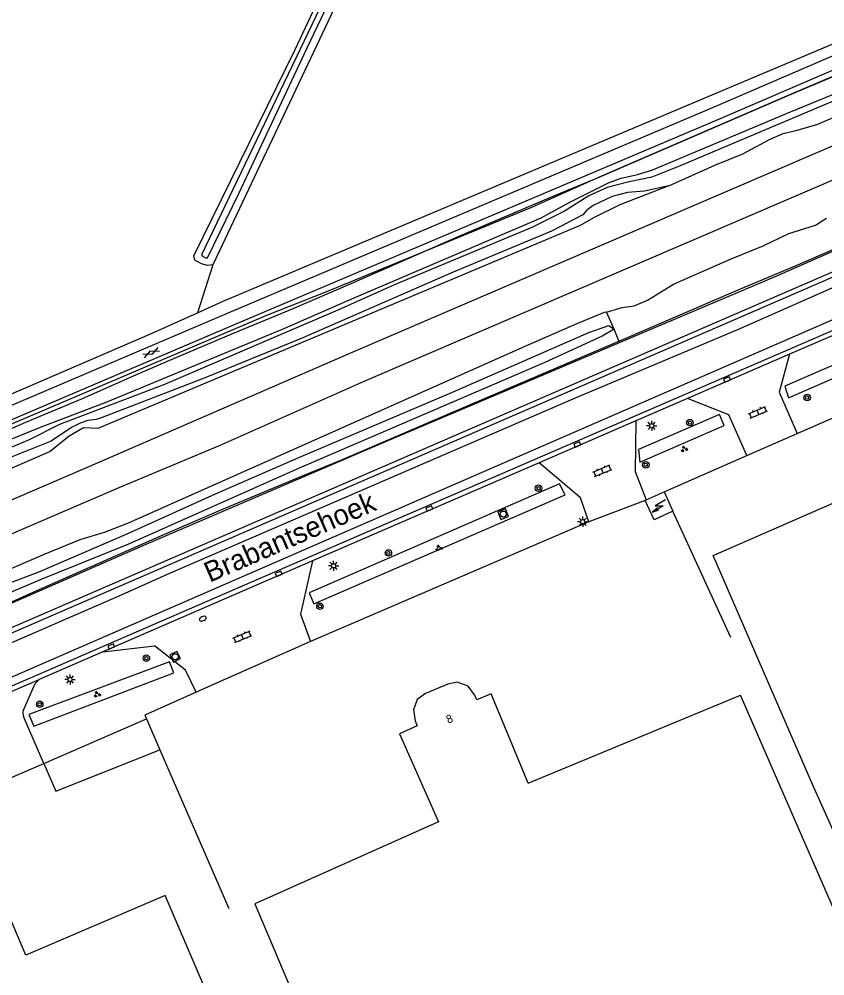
# Model space of a CAD drawing. Extents: x 136000 to 141014, y 402000 to 403500.
# Drawn here: x 139378.9 to 139477.8, y 402243.3 to 402360.7 of the extents above; entities that cross this region are included whole.
import ezdxf

# ---------------------------------------------------------------- set-up
doc = ezdxf.new("R2010")
doc.units = 0
for name, color, linetype in [('gg-afsc-erfafscheiding', 7, 'Continuous'), ('gg-afsc-hekwerk', 7, 'Continuous'), ('gg-anno-huisnummerreeks BGT', 7, 'Continuous'), ('gg-anno-openbare ruimte label', 7, 'Continuous'), ('gg-aspt-spoorlijn', 7, 'Continuous'), ('gg-bbg-gedigitaliseerde bebouwing', 7, 'Continuous'), ('gg-bbg-hoofdgebouw', 7, 'Continuous'), ('gg-knt-verharding', 7, 'Continuous'), ('gg-knt-verharding nz', 7, 'Continuous'), ('gg-kntw-bovenkant insteek waterloop', 7, 'Continuous'), ('gg-kntw-waterlijn', 7, 'Continuous'), ('gt-grn-groengrens', 7, 'Continuous'), ('gt-grn-vlakafsluiter', 7, 'Continuous'), ('gt-symb-boom', 7, 'Continuous'), ('gt-symb-brandkraan', 7, 'Continuous'), ('gt-symb-gesloten verharding', 7, 'Continuous'), ('gt-symb-groenvak', 7, 'Continuous'), ('gt-symb-klinker verharding', 7, 'Continuous'), ('gt-symb-kolk', 7, 'Continuous'), ('gt-symb-lichtmast', 7, 'Continuous'), ('gt-symb-rioolschacht', 7, 'Continuous'), ('gt-symb-trafo symbool', 7, 'Continuous'), ('gx-grn-maaiveld', 7, 'Continuous')]:
    doc.layers.add(name, color=color, linetype=linetype)

# ---------------------------------------------------------------- blocks, each defined once
blk = doc.blocks.new('gt0-BOOM')
at = {"layer": 'gt-symb-boom'}
for radius in [0.4, 0.2]:
    blk.add_circle((0, 0), radius, dxfattribs=at)
blk = doc.blocks.new('gt0-GRVAK')
at = {"layer": 'gt-symb-groenvak'}
for p, q in [((-0.11, 0.19), (-0.23, 0.24)), ((-0.18, 0.15), (0.09, 0.15)), ((-0.09, 0.21), (-0.16, 0.32)), ((-0.05, 0.21), (-0.05, 0.39)), ((0, 0.21), (0.06, 0.32)), ((0.02, 0.19), (0.13, 0.24)), ((0.26, -0.05), (0.2, 0.06)), ((0.31, -0.05), (0.31, 0.13)), ((0.35, -0.05), (0.41, 0.06)), ((-0.24, -0.23), (-0.36, -0.18)), ((-0.32, -0.26), (-0.05, -0.26)), ((-0.23, -0.21), (-0.29, -0.1)), ((-0.18, -0.2), (-0.18, -0.02)), ((-0.14, -0.21), (-0.07, -0.1)), ((-0.12, -0.23), (0, -0.18)), ((0.24, -0.07), (0.12, -0.02)), ((0.17, -0.11), (0.44, -0.11)), ((0.37, -0.07), (0.49, -0.02))]:
    blk.add_line(p, q, dxfattribs=at)
blk = doc.blocks.new('gt0-LMAST')
at = {"layer": 'gt-symb-lichtmast'}
for p, q in [((-0.18, 0.17), (-0.45, 0.44)), ((0, 0.25), (0, 0.62)), ((0.17, 0.17), (0.44, 0.44)), ((-0.25, 0), (-0.63, 0)), ((-0.18, -0.18), (-0.45, -0.45)), ((0, -0.25), (0, -0.63)), ((0.44, -0.45), (0.17, -0.18)), ((0.25, 0), (0.62, 0))]:
    blk.add_line(p, q, dxfattribs=at)
blk.add_circle((0, 0), 0.25, dxfattribs=at)
blk = doc.blocks.new('gt0-HSP')
at = {"layer": 'gt-symb-trafo symbool'}
for points in [[(0.77, 0.75), (-0.53, 0), (0.47, 0), (-0.83, -0.75)], [(-0.22, -0.24), (-0.83, -0.75), (-0.08, -0.48)]]:
    blk.add_lwpolyline(points, dxfattribs=at)
blk = doc.blocks.new('gt0-KOLK')
at = {"layer": 'gt-symb-kolk'}
blk.add_lwpolyline([(0, 0), (0.38, 0), (0.38, 0.4), (-0.37, 0.4), (-0.37, 0), (0, 0)], dxfattribs=at)
blk = doc.blocks.new('gt0-KL1')
at = {"layer": 'gt-symb-klinker verharding'}
for p, q in [((-1.15, 0.3), (1.15, 0.3)), ((-1, -0.3), (-1, 0.3)), ((-0.5, 0.3), (-0.5, 0.45)), ((0, -0.3), (0, 0.3)), ((0.5, 0.3), (0.5, 0.45)), ((1, -0.3), (1, 0.3)), ((-1.15, -0.3), (1.15, -0.3)), ((-0.5, -0.45), (-0.5, -0.3)), ((0.5, -0.45), (0.5, -0.3))]:
    blk.add_line(p, q, dxfattribs=at)
blk = doc.blocks.new('gt0-RS')
at = {"layer": 'gt-symb-rioolschacht'}
blk.add_lwpolyline([(-0.5, -0.5), (0.5, -0.5), (0.5, 0.5), (-0.5, 0.5)], close=True, dxfattribs=at)
blk.add_circle((0, 0), 0.375, dxfattribs=at)
blk = doc.blocks.new('gt0-BR')
at = {"layer": 'gt-symb-brandkraan'}
for centre, radius, start, end in [((-0.24, 0), 0.206, 107.5669, 252.4331), ((0.6, -2.66), 3, 106.892, 107.5669), ((0, -0.69), 0.938, 73.108, 106.892), ((-0.6, -2.66), 3, 72.4331, 73.108), ((0.24, 0), 0.206, 287.567, 72.4331), ((0.6, 2.66), 3, 252.4331, 253.108), ((0, 0.69), 0.938, 253.108, 286.8921), ((-0.6, 2.66), 3, 286.8921, 287.567)]:
    blk.add_arc(centre, radius, start, end, dxfattribs=at)
blk = doc.blocks.new('gt0-GESVH1')
at = {"layer": 'gt-symb-gesloten verharding'}
for p, q in [((-0.99, -0.26), (0.01, 0.24)), ((0.01, -0.26), (-0.99, 0.24)), ((0.01, 0.24), (1.01, -0.26)), ((1.01, 0.24), (0.01, -0.26))]:
    blk.add_line(p, q, dxfattribs=at)

msp = doc.modelspace()

# ---------------------------------------------------------------- linework, layer by layer
at = {"layer": 'gg-afsc-erfafscheiding'}
for p, q in [((139474.41, 402309.88), (139508.23, 402324.68)), ((139468.25, 402307.18), (139474.41, 402309.88)), ((139458.08, 402302.73), (139468.25, 402307.18)), ((139381.95, 402269.41), (139394.54, 402274.86)), ((139376.04, 402266.85), (139381.95, 402269.41))]:
    msp.add_line(p, q, dxfattribs=at)
at = {"layer": 'gg-afsc-hekwerk'}
for p, q in [((139455.77, 402301.67), (139448.84, 402299.07)), ((139455.77, 402301.67), (139448.84, 402299.07)), ((139466.28, 402284.87), (139459.16, 402300.37)), ((139448.84, 402299.07), (139414.7, 402284.36)), ((139448.84, 402299.07), (139414.7, 402284.36)), ((139414.7, 402284.36), (139400.64, 402278.14)), ((139414.7, 402284.36), (139400.64, 402278.14)), ((139394.54, 402274.86), (139396.18, 402271.09)), ((139394.54, 402274.86), (139396.18, 402271.09)), ((139396.18, 402271.09), (139404.67, 402251.63))]:
    msp.add_line(p, q, dxfattribs=at)
for points in [[(139307.77, 402280.57), (139325.91, 402288.2), (139334.3, 402291.89), (139345.32, 402296.45), (139351.9, 402299.39), (139363.47, 402304.33), (139370.49, 402307.25), (139379.72, 402311.27), (139386.71, 402314.2), (139393.62, 402317.23), (139398.26, 402319.25), (139405.24, 402322.2), (139412.28, 402325.12), (139419.94, 402328.41), (139432.71, 402334.01), (139444.74, 402339.14), (139450.11, 402341.35), (139473.67, 402351.52), (139481.97, 402354.98)], [(139322.89, 402267.11), (139325.54, 402268.26), (139329.48, 402269.2), (139334.92, 402271.19), (139347.19, 402275.88), (139354.42, 402278.95), (139366.49, 402284.18), (139371.25, 402286.22), (139380.64, 402290.42), (139396.97, 402297.62), (139404.01, 402300.63), (139413.5, 402304.6), (139418.4, 402306.6), (139432.04, 402312.48), (139453.01, 402321.41), (139467.18, 402327.51), (139474.29, 402330.48), (139481.11, 402333.43)], [(139400.64, 402278.14), (139394.34, 402275.31), (139394.54, 402274.86)], [(139400.64, 402278.14), (139394.34, 402275.31), (139394.54, 402274.86)]]:
    msp.add_lwpolyline(points, dxfattribs=at)
at = {"layer": 'gg-aspt-spoorlijn'}
for points in [[(139309.13, 402272.12), (139387.29, 402305.74), (139419.65, 402319.8), (139919.67, 402534.58), (139974.77, 402558.45), (140001.23, 402570.35), (140012.04, 402575.09), (140024.68, 402581.07), (140060.93, 402598.57), (140100.23, 402618.51), (140115.24, 402626.43), (140139.48, 402639.63), (140157.4, 402649.6), (140192.29, 402669.74), (140218.01, 402685.18), (140236.57, 402696.72), (140261.92, 402712.73), (140276.43, 402722.16), (140290.06, 402730.74), (140348.36, 402768.37), (140378.07, 402787.34), (140409.94, 402808.02)], [(139312.8, 402269.59), (139342.64, 402282.24), (139355.68, 402288), (139367.11, 402292.93), (139391.2, 402303.28), (139403.49, 402308.43), (139421.17, 402316.28), (139574.58, 402382.14), (139629.69, 402405.97), (139684.89, 402429.62), (139866.47, 402507.65), (139976.69, 402555.19), (140014, 402571.86), (140021.05, 402575.12), (140062.77, 402595.28)]]:
    msp.add_lwpolyline(points, dxfattribs=at)
at = {"layer": 'gg-bbg-gedigitaliseerde bebouwing'}
msp.add_line((139485.19, 402246.91), (139476.36, 402266.74), dxfattribs=at)
msp.add_lwpolyline([(139359.68, 402237.21), (139379.86, 402190.13), (139417.04, 402206.07), (139396.83, 402253.22)], dxfattribs=at)
at = {"layer": 'gg-bbg-hoofdgebouw'}
for p, q in [((139455.9, 402301.73), (139458.08, 402302.73)), ((139458.08, 402302.73), (139459.16, 402300.37)), ((139455.77, 402301.67), (139455.9, 402301.73)), ((139441.39, 402267), (139467.48, 402277.8))]:
    msp.add_line(p, q, dxfattribs=at)
for points in [[(139476.36, 402266.74), (139464.11, 402294.92), (139506.36, 402313.35)], [(139459.16, 402300.37), (139456.85, 402299.31), (139455.77, 402301.67)], [(139441.39, 402267), (139436.86, 402277.94), (139435.1, 402277.22), (139434.83, 402277.84), (139434.02, 402278.9), (139432.69, 402279.36), (139431.53, 402279.14), (139428.81, 402277.97), (139427.78, 402277.27), (139427.34, 402275.99), (139427.51, 402274.65), (139427.79, 402274.03), (139425.59, 402273.05), (139430.41, 402262.23), (139407.85, 402252.17)], [(139407.85, 402252.17), (139434.73, 402188.62), (139494.99, 402214.65), (139467.48, 402277.8)], [(139396.83, 402253.22), (139379.73, 402245.89), (139377.67, 402250.71)]]:
    msp.add_lwpolyline(points, dxfattribs=at)
at = {"layer": 'gg-knt-verharding'}
for p, q in [((139499.84, 402338.84), (139330.89, 402265.65)), ((139502.74, 402332.28), (139473.5, 402319.61)), ((139473.5, 402319.61), (139460.97, 402314.18)), ((139460.97, 402314.18), (139454.6, 402311.43)), ((139454.6, 402311.43), (139442.75, 402306.3)), ((139442.75, 402306.3), (139414.92, 402294.25)), ((139414.92, 402294.25), (139389.2, 402283.11)), ((139389.2, 402283.11), (139395.53, 402283.82)), ((139389.2, 402283.11), (139381.39, 402279.72)), ((139366.78, 402273.4), (139381.39, 402279.72)), ((139381.95, 402269.41), (139379.45, 402275.18))]:
    msp.add_line(p, q, dxfattribs=at)
for points in [[(139820.04, 402500), (139755.3, 402472.37), (139740.76, 402466.38), (139716.63, 402455.88), (139620.72, 402415.15), (139571.11, 402393.96), (139521.59, 402372.89), (139464.76, 402348.4), (139405.03, 402323.08), (139348.23, 402298.89), (139288.95, 402273.43), (139234.12, 402249.65)], [(139521.45, 402374.61), (139464.11, 402349.88), (139404.46, 402324.63), (139347.61, 402300.38), (139288.33, 402274.87), (139233.38, 402251.1)], [(139313.39, 402257.29), (139333.25, 402266.04), (139500.07, 402338.33)], [(139502.52, 402332.79), (139406.29, 402291.15), (139357.03, 402269.82), (139330.48, 402258.21), (139317.16, 402252.35), (139311.33, 402249.72), (139303.38, 402245.94), (139297.52, 402243.05), (139279.68, 402234.12)], [(139473.5, 402319.61), (139472.23, 402314.96), (139474.41, 402309.88)], [(139468.25, 402307.18), (139466.03, 402312.19), (139460.97, 402314.18)], [(139454.6, 402311.43), (139454.54, 402305.21), (139455.9, 402301.73)], [(139448.84, 402299.07), (139447.81, 402302), (139442.75, 402306.3)], [(139414.92, 402294.25), (139413.46, 402287.71), (139414.7, 402284.36)], [(139400.64, 402278.14), (139399.35, 402280.84), (139395.53, 402283.82)], [(139379.44, 402275.96), (139380.87, 402279.21), (139381.39, 402279.72)], [(139381.95, 402269.41), (139383.4, 402266), (139396.18, 402271.09)]]:
    msp.add_lwpolyline(points, dxfattribs=at)
msp.add_arc((139380.33, 402275.58), 0.962, 156.7508, 204.8569, dxfattribs=at)
at = {"layer": 'gg-knt-verharding nz'}
for points in [[(139180.92, 402196.81), (139183.4, 402196.81), (139184.87, 402197.14), (139221.41, 402212.95), (139231.99, 402217.73), (139239.9, 402221.04), (139258.22, 402229.31), (139267.63, 402233.76), (139297.48, 402248.37), (139306.63, 402252.98), (139314.01, 402256.26), (139322.95, 402260.33), (139391.19, 402289.96), (139397.51, 402292.78), (139447.22, 402314.26), (139467.12, 402322.66), (139500.49, 402337.37)], [(139502.02, 402333.93), (139315.46, 402252.8), (139304.68, 402247.8), (139294.67, 402242.79), (139284.73, 402237.79), (139260.89, 402226.3), (139259.29, 402225.54), (139199.84, 402199.27)]]:
    msp.add_lwpolyline(points, dxfattribs=at)
at = {"layer": 'gg-kntw-bovenkant insteek waterloop'}
for points in [[(139424.11, 402609.44), (139424.15, 402609.65), (139424.44, 402610.07), (139424.75, 402610.36), (139425.34, 402610.46), (139425.93, 402610.45), (139520.2, 402574.82), (139521.11, 402574.4), (139521.82, 402573.96), (139522.4, 402573.4), (139522.53, 402572.82), (139522.56, 402571.97), (139522.38, 402571.11), (139521.2, 402568.76), (139514.81, 402557.38), (139503.68, 402538.43), (139495.55, 402524.58), (139492.54, 402518.53), (139486.81, 402506.39), (139474.32, 402481.05), (139457.34, 402445.38), (139426.29, 402380.48), (139402.71, 402330.58)], [(139402.71, 402330.58), (139402.02, 402330.49), (139401.28, 402330.71), (139400.48, 402331.15), (139400.34, 402331.67), (139412.79, 402357), (139433.24, 402400.54), (139449.75, 402434.67), (139460.53, 402457.37), (139460.54, 402457.63)]]:
    msp.add_lwpolyline(points, dxfattribs=at)
at = {"layer": 'gg-kntw-waterlijn'}
msp.add_lwpolyline([(139461.23, 402457.35), (139457.06, 402448.23), (139442.33, 402417.92), (139430.35, 402392.94), (139418.25, 402367.16), (139401.29, 402331.79), (139401.42, 402331.65), (139401.79, 402331.46), (139401.89, 402331.44), (139402.05, 402331.44), (139405.88, 402339.32), (139414.26, 402357.19), (139443.51, 402418.48), (139455.37, 402443.17), (139466.34, 402465.79)], dxfattribs=at)
at = {"layer": 'gt-grn-groengrens'}
msp.add_line((139395.26, 402322.21), (139400.8, 402324.69), dxfattribs=at)
for points in [[(139400.8, 402324.69), (139403.98, 402326.11), (139520.91, 402375.47)], [(139472.91, 402315.7), (139473.34, 402314.28), (139512.27, 402331.2), (139511.66, 402332.51), (139472.91, 402315.7)], [(139209.96, 402242.21), (139245.04, 402257.19), (139287.93, 402275.79), (139347.22, 402301.3), (139365.62, 402309.43), (139395.26, 402322.21)], [(139454.95, 402307.94), (139455.09, 402306.36), (139465.47, 402310.85), (139464.9, 402312.2), (139454.95, 402307.94)], [(139414.53, 402290.35), (139415.11, 402288.98), (139445.93, 402302.36), (139445.24, 402303.7), (139414.53, 402290.35)], [(139380.11, 402275.42), (139380.7, 402273.98), (139397.9, 402280.54), (139397.38, 402281.87), (139380.11, 402275.42)]]:
    msp.add_lwpolyline(points, dxfattribs=at)
at = {"layer": 'gt-grn-vlakafsluiter'}
msp.add_line((139402.71, 402330.58), (139400.8, 402324.69), dxfattribs=at)
at = {"layer": 'gx-grn-maaiveld'}
for p, q in [((139494.28, 402360.26), (139473.67, 402351.52)), ((139473.67, 402351.52), (139450.11, 402341.35)), ((139450.11, 402341.35), (139441.83, 402337.63)), ((139441.83, 402337.63), (139416.46, 402327.17)), ((139451.94, 402322.7), (139451, 402324.79)), ((139452.61, 402321.05), (139451.94, 402322.7))]:
    msp.add_line(p, q, dxfattribs=at)
for points in [[(139458.68, 402340.28), (139464.32, 402342.82), (139467.75, 402344.21), (139471.01, 402345.96), (139472.69, 402346.7), (139474.42, 402347.09), (139476.98, 402347.85), (139489.06, 402353.06), (139500.79, 402358.43), (139502.29, 402359.76)], [(139228.15, 402244.61), (139353.78, 402298.34), (139376.39, 402308.57), (139381.52, 402310.65), (139389.82, 402313.81), (139411.54, 402322.8), (139419.45, 402326.3), (139442.98, 402336.35), (139446.53, 402338.27), (139451.36, 402340.7), (139452.83, 402341.22), (139454.82, 402341.68), (139456.59, 402342.2), (139473.61, 402349.36), (139483.4, 402353.35)], [(139480.68, 402351.42), (139460.04, 402342.74), (139456.59, 402341.33), (139453.82, 402340.76), (139451.11, 402340.06), (139448.85, 402339.06), (139445.87, 402337.16), (139441.84, 402335.17), (139425.09, 402328.15), (139418.03, 402325.02), (139411.24, 402322.11), (139396.77, 402315.88), (139383.87, 402310.99), (139380.15, 402309.11), (139377.8, 402308.13), (139228.88, 402243.87)], [(139452.61, 402321.05), (139471.64, 402329.1), (139512.05, 402346.87), (139514.84, 402348.06)], [(139458.68, 402340.28), (139452.65, 402337.94), (139449.43, 402336.34), (139447.77, 402335.41), (139388.58, 402310.5), (139386.83, 402310.6), (139385.04, 402309.56), (139382.71, 402307.67), (139338.08, 402288.3), (139326.79, 402283.44), (139325.14, 402282.98), (139323.74, 402283.15), (139321.99, 402282.84)], [(139458.68, 402340.28), (139455.69, 402339.61), (139453.59, 402339.47), (139451.73, 402338.95), (139449.38, 402337.87), (139448.55, 402337.25), (139448.12, 402336.73), (139444.28, 402334.71), (139432.19, 402329.68), (139413.72, 402321.62), (139401.84, 402316.77), (139389.12, 402311.86), (139388.35, 402311.62), (139387.36, 402311.47), (139386.42, 402311.15), (139385.35, 402310.61), (139382.85, 402308.95), (139375.42, 402305.99), (139324.76, 402284.06), (139323.81, 402283.76), (139322.23, 402283.53)], [(139451, 402324.79), (139452.94, 402325.35), (139454.43, 402325.55), (139456.06, 402326.26), (139459.26, 402328.19), (139466.33, 402331.32), (139470.23, 402332.9), (139473.39, 402334.41), (139476.66, 402335.45), (139478.01, 402336.29)], [(139416.46, 402327.17), (139409.26, 402324.36), (139335.76, 402293.08)], [(139451, 402324.79), (139450.75, 402324.72), (139447.45, 402323.37), (139441.36, 402320.72), (139392.22, 402298.84), (139389.37, 402297.76), (139386.38, 402296.83), (139382.08, 402295.1), (139360.52, 402285.78)], [(139451.94, 402322.7), (139450.47, 402321.81), (139443.43, 402318.59), (139413.27, 402305.64), (139392.33, 402296.31), (139381.7, 402292), (139361.75, 402283.53), (139361.48, 402284.14), (139362.15, 402284.89), (139364.46, 402286.35), (139368.62, 402288.11), (139381.46, 402292.97), (139392.26, 402297.6), (139403.03, 402302.5), (139413.23, 402306.96), (139432.11, 402314.94), (139448.83, 402322.29), (139451.32, 402323.12), (139451.94, 402322.7)], [(139360.12, 402281.3), (139394.5, 402296.29), (139424.29, 402309.08), (139452.61, 402321.05)]]:
    msp.add_lwpolyline(points, dxfattribs=at)

# ---------------------------------------------------------------- block references
at = {"layer": 'gt-symb-boom'}
for p in [(139475.64, 402314.3), (139461.25, 402311.22), (139455.84, 402306.05), (139442.68, 402303.18), (139424.24, 402295.23), (139415.84, 402288.69), (139381.44, 402276.66)]:
    msp.add_blockref('gt0-BOOM', p, dxfattribs=at)
at = {"layer": 'gt-symb-boom', "rotation": -74.81021283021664}
msp.add_blockref('gt0-BOOM', (139394.53, 402282.32), dxfattribs=at)
at = {"layer": 'gt-symb-brandkraan', "rotation": 23.386642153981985}
msp.add_blockref('gt0-BR', (139401.45, 402287.16), dxfattribs=at)
at = {"layer": 'gt-symb-gesloten verharding', "rotation": 23.206114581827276}
msp.add_blockref('gt0-GESVH1', (139395.11, 402319.81), dxfattribs=at)
at = {"layer": 'gt-symb-groenvak'}
for p in [(139460.55, 402307.98), (139430.43, 402295.83), (139388.48, 402277.87)]:
    msp.add_blockref('gt0-GRVAK', p, dxfattribs=at)
at = {"layer": 'gt-symb-klinker verharding'}
for p, rotation in [((139469.61, 402312.49), 22.822540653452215), ((139450.5, 402305.32), 22.82254065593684), ((139406.32, 402284.95), 22.822540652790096)]:
    msp.add_blockref('gt0-KL1', p, dxfattribs=dict(at, rotation=rotation))
at = {"layer": 'gt-symb-kolk'}
for p, rotation in [((139465.89, 402316.32), 23.462000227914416), ((139447.5, 402308.35), 23.462000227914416), ((139429.34, 402300.49), 23.462000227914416), ((139410.84, 402292.48), 23.386642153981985), ((139390.29, 402283.58), 23.462000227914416)]:
    msp.add_blockref('gt0-KOLK', p, dxfattribs=dict(at, rotation=rotation))
at = {"layer": 'gt-symb-lichtmast'}
for p in [(139456.57, 402310.84), (139448.1, 402299.07), (139417.52, 402293.65), (139385.16, 402279.71)]:
    msp.add_blockref('gt0-LMAST', p, dxfattribs=at)
at = {"layer": 'gt-symb-rioolschacht'}
for p, rotation in [((139438.34, 402300), -159.02828943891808), ((139398.07, 402282.49), 26.693229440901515)]:
    msp.add_blockref('gt0-RS', p, dxfattribs=dict(at, rotation=rotation))
at = {"layer": 'gt-symb-trafo symbool'}
msp.add_blockref('gt0-HSP', (139457.51, 402301), dxfattribs=at)

# ---------------------------------------------------------------- texts
at = {"layer": 'gg-anno-huisnummerreeks BGT'}
msp.add_text('8', height=1, rotation=23.3, dxfattribs=at).set_placement((139431.59, 402274.27))
at = {"layer": 'gg-anno-openbare ruimte label'}
msp.add_text('Brabantsehoek', height=2.5, rotation=23.5, dxfattribs=at).set_placement((139402.31, 402291.57))

doc.saveas('drawing.dxf')
